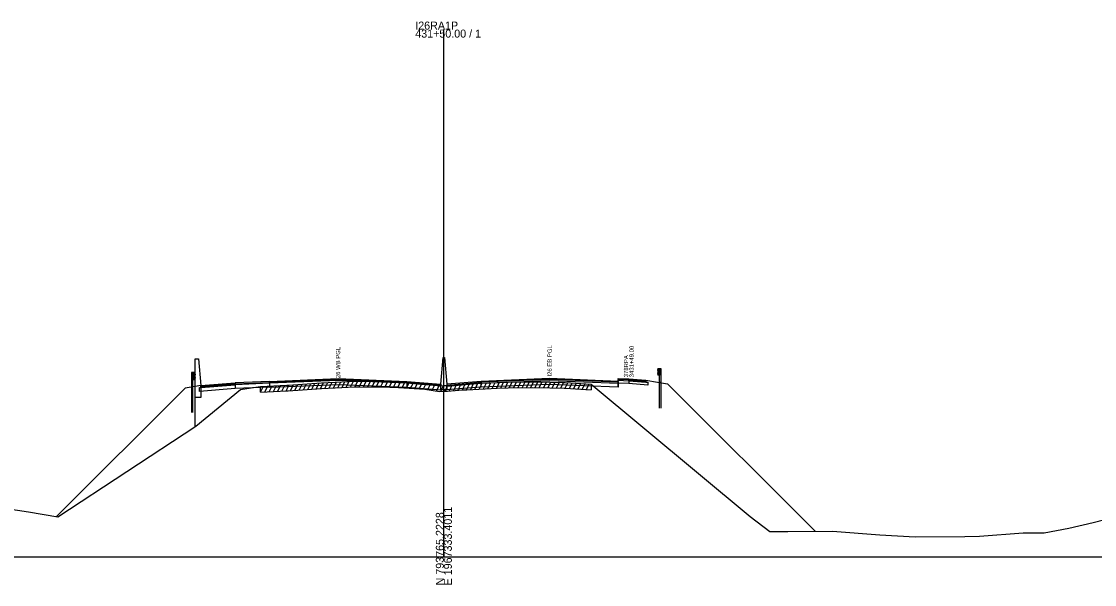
# Model space of a CAD drawing. Extents: x 1017 to 19997, y -1947 to 50737.
# Drawn here: x 16452.3 to 16827.6, y 31490.3 to 31687.2 of the extents above; entities that cross this region are included whole.
import ezdxf

# ---------------------------------------------------------------- set-up
doc = ezdxf.new("R2010")
doc.units = 0
for name, color, linetype in [('RD_GPK_XS_Cell', 7, 'Continuous'), ('RD_XS_Base', 7, 'Continuous'), ('RD_XS_ExGround', 7, 'Continuous'), ('RD_XS_ExPaveRet', 7, 'Continuous'), ('RD_XS_GR', 7, 'Continuous'), ('RD_XS_Greenside', 7, 'Continuous'), ('RD_XS_MedBWall', 7, 'Continuous'), ('RD_XS_Pave', 7, 'Continuous'), ('RD_XS_PaveOvlay', 7, 'Continuous'), ('RD_XS_TX_Notes', 7, 'Continuous')]:
    doc.layers.add(name, color=color, linetype=linetype)

msp = doc.modelspace()

# ---------------------------------------------------------------- linework, layer by layer
at = {"layer": 'RD_GPK_XS_Cell'}
for p, q in [((16600, 31500), (16600, 31684.34)), ((16000, 31500), (16600, 31500)), ((16600, 31500), (17200, 31500))]:
    msp.add_line(p, q, dxfattribs=at)
at = {"layer": 'RD_XS_Base'}
for points in [[(16660.95, 31560.71), (16660.95, 31561.71)], [(16664.69, 31561.56), (16664.69, 31560.56)], [(16664.69, 31561.56), (16670.69, 31561.09), (16671.39, 31561.03)], [(16671.39, 31561.03), (16671.39, 31560.03)], [(16514.5, 31559.19), (16515, 31559.23), (16527, 31560.18)], [(16514.5, 31557.85), (16514.5, 31559.19)], [(16527, 31558.84), (16514.5, 31557.85)], [(16527, 31560.18), (16527, 31558.84)], [(16539.05, 31559.32), (16527, 31558.84)], [(16539.05, 31560.66), (16539.05, 31559.32)], [(16539.05, 31559.32), (16563, 31560.29), (16587, 31559.33)], [(16599, 31559.72), (16587, 31560.67)], [(16587, 31560.67), (16587, 31559.33)], [(16587, 31559.33), (16599, 31558.38)], [(16599, 31558.38), (16599, 31559.72)], [(16601, 31558.38), (16601, 31559.72)], [(16613, 31559.33), (16601, 31558.38)], [(16613, 31559.33), (16613, 31560.67)], [(16660.95, 31559.33), (16637, 31560.29), (16613, 31559.33)], [(16664.69, 31560.56), (16660.95, 31560.71)], [(16660.95, 31559.33), (16660.95, 31560.67)], [(16661, 31559.33), (16660.95, 31559.33)], [(16661, 31560.67), (16661, 31559.33)], [(16671.39, 31560.03), (16664.69, 31560.56)]]:
    msp.add_lwpolyline(points, dxfattribs=at)
at = {"layer": 'RD_XS_ExGround'}
msp.add_lwpolyline([(16438.39, 31518.12), (16454.77, 31515.77), (16464.98, 31514.02), (16513.29, 31545.69), (16528.91, 31558.52), (16532.66, 31559.09), (16535.89, 31559.6), (16545.12, 31560.04), (16545.53, 31560.06), (16557.21, 31560.82), (16564.31, 31561.21), (16568.82, 31561.45), (16570.31, 31561.43), (16581.14, 31561.34), (16584.18, 31561.17), (16593.38, 31560.67), (16598.52, 31559.79), (16600, 31559.86), (16601.29, 31559.92), (16606.62, 31560.33), (16607.5, 31560.4), (16608.09, 31560.43), (16618.7, 31560.98), (16622.52, 31561.04), (16631.11, 31561.21), (16637.1, 31561.06), (16642.13, 31560.92), (16642.46, 31560.91), (16651.52, 31560.42), (16707.09, 31514.07), (16713.97, 31508.86), (16720.35, 31508.84), (16735.91, 31508.99), (16752.45, 31507.63), (16764.81, 31506.93), (16782.25, 31507.09), (16787.37, 31507.22), (16802.6, 31508.43), (16809.92, 31508.33), (16818.56, 31509.97), (16827.03, 31512.04), (16835.23, 31514.04)], dxfattribs=at)
at = {"layer": 'RD_XS_ExPaveRet'}
for p, q in [((16558.39, 31558.88), (16559.42, 31560.94)), ((16559.89, 31558.97), (16560.92, 31561.02)), ((16561.39, 31559.05), (16562.42, 31561.1)), ((16562.89, 31559.13), (16563.92, 31561.19)), ((16564.39, 31559.21), (16565.42, 31561.27)), ((16565.89, 31559.29), (16566.92, 31561.35)), ((16567.39, 31559.37), (16568.42, 31561.43)), ((16568.89, 31559.45), (16569.89, 31561.43)), ((16570.39, 31559.43), (16571.39, 31561.42)), ((16571.89, 31559.41), (16572.89, 31561.41)), ((16573.39, 31559.4), (16574.39, 31561.39)), ((16574.89, 31559.39), (16575.89, 31561.38)), ((16576.39, 31559.38), (16577.39, 31561.37)), ((16577.89, 31559.36), (16578.89, 31561.36)), ((16579.39, 31559.35), (16580.39, 31561.34)), ((16580.89, 31559.34), (16581.87, 31561.3)), ((16582.39, 31559.27), (16583.37, 31561.22)), ((16583.89, 31559.19), (16584.87, 31561.13)), ((16585.39, 31559.11), (16586.37, 31561.05)), ((16586.89, 31559.02), (16587.87, 31560.97)), ((16588.39, 31558.94), (16589.37, 31560.89)), ((16616.89, 31558.88), (16617.92, 31560.94)), ((16618.39, 31558.96), (16619.41, 31560.99)), ((16619.89, 31559), (16620.9, 31561.01)), ((16621.39, 31559.02), (16622.4, 31561.04)), ((16622.89, 31559.04), (16623.9, 31561.06)), ((16624.39, 31559.07), (16625.4, 31561.09)), ((16625.89, 31559.1), (16626.9, 31561.12)), ((16627.39, 31559.13), (16628.4, 31561.15)), ((16628.89, 31559.16), (16629.9, 31561.18)), ((16630.39, 31559.19), (16631.4, 31561.2)), ((16631.89, 31559.19), (16632.88, 31561.16)), ((16633.39, 31559.15), (16634.38, 31561.13)), ((16634.89, 31559.11), (16635.88, 31561.09)), ((16636.39, 31559.08), (16637.38, 31561.05)), ((16637.89, 31559.04), (16638.88, 31561.01)), ((16639.39, 31559), (16640.38, 31560.97)), ((16640.89, 31558.96), (16641.88, 31560.93)), ((16535.89, 31557.6), (16536.92, 31559.64)), ((16535.89, 31557.6), (16535.89, 31559.6)), ((16535.89, 31557.6), (16545.12, 31558.04)), ((16537.39, 31557.67), (16538.42, 31559.72)), ((16538.89, 31557.74), (16539.92, 31559.79)), ((16540.39, 31557.81), (16541.42, 31559.86)), ((16541.89, 31557.88), (16542.92, 31559.93)), ((16543.39, 31557.95), (16544.42, 31560)), ((16544.89, 31558.02), (16545.92, 31560.09)), ((16545.12, 31558.04), (16545.53, 31558.06)), ((16545.53, 31558.06), (16557.21, 31558.82)), ((16546.39, 31558.12), (16547.43, 31560.19)), ((16547.89, 31558.22), (16548.93, 31560.28)), ((16549.39, 31558.31), (16550.43, 31560.38)), ((16550.89, 31558.41), (16551.93, 31560.48)), ((16552.39, 31558.51), (16553.43, 31560.57)), ((16553.89, 31558.61), (16554.93, 31560.67)), ((16555.39, 31558.7), (16556.43, 31560.77)), ((16556.89, 31558.8), (16557.92, 31560.86)), ((16557.21, 31558.82), (16564.31, 31559.21)), ((16564.31, 31559.21), (16568.82, 31559.45)), ((16568.82, 31559.45), (16570.31, 31559.43)), ((16570.31, 31559.43), (16581.14, 31559.34)), ((16581.14, 31559.34), (16584.18, 31559.17)), ((16584.18, 31559.17), (16593.38, 31558.67)), ((16589.89, 31558.86), (16590.87, 31560.81)), ((16591.39, 31558.78), (16592.37, 31560.72)), ((16592.89, 31558.69), (16593.84, 31560.59)), ((16593.38, 31558.67), (16598.52, 31557.79)), ((16594.39, 31558.49), (16595.31, 31560.34)), ((16595.89, 31558.24), (16596.81, 31560.08)), ((16597.39, 31557.98), (16598.31, 31559.83)), ((16598.52, 31557.79), (16600, 31557.86)), ((16598.89, 31557.81), (16599.92, 31559.85)), ((16600, 31557.86), (16601.29, 31557.92)), ((16600.39, 31557.88), (16601.42, 31559.93)), ((16601.29, 31557.92), (16606.62, 31558.33)), ((16601.89, 31557.96), (16602.93, 31560.05)), ((16603.39, 31558.08), (16604.43, 31560.16)), ((16604.89, 31558.2), (16605.93, 31560.28)), ((16606.39, 31558.31), (16607.43, 31560.39)), ((16606.62, 31558.33), (16607.5, 31558.4)), ((16607.5, 31558.4), (16608.09, 31558.43)), ((16607.89, 31558.42), (16608.92, 31560.47)), ((16608.09, 31558.43), (16618.7, 31558.98)), ((16609.39, 31558.5), (16610.42, 31560.55)), ((16610.89, 31558.58), (16611.92, 31560.63)), ((16612.39, 31558.65), (16613.42, 31560.71)), ((16613.89, 31558.73), (16614.92, 31560.78)), ((16615.39, 31558.81), (16616.42, 31560.86)), ((16618.7, 31558.98), (16622.52, 31559.04)), ((16622.52, 31559.04), (16631.11, 31559.21)), ((16631.11, 31559.21), (16637.1, 31559.06)), ((16637.1, 31559.06), (16642.13, 31558.92)), ((16642.13, 31558.92), (16642.46, 31558.91)), ((16642.39, 31558.91), (16643.37, 31560.86)), ((16642.46, 31558.91), (16651.52, 31558.42)), ((16643.89, 31558.83), (16644.87, 31560.78)), ((16645.39, 31558.75), (16646.37, 31560.7)), ((16646.89, 31558.67), (16647.87, 31560.62)), ((16648.39, 31558.59), (16649.37, 31560.54)), ((16649.89, 31558.51), (16650.87, 31560.45)), ((16651.52, 31560.42), (16651.52, 31558.42))]:
    msp.add_line(p, q, dxfattribs=at)
at = {"layer": 'RD_XS_GR'}
for points in [[(16674.93, 31565.9), (16674.69, 31565.3)], [(16674.69, 31565.3), (16674.92, 31564.7)], [(16674.92, 31564.7), (16674.69, 31564.13)], [(16674.93, 31565.9), (16675.42, 31565.9)], [(16674.93, 31563.53), (16674.93, 31565.9)], [(16675.42, 31565.9), (16675.91, 31565.9)], [(16675.42, 31560.97), (16675.42, 31565.9)], [(16675.42, 31565.9), (16675.42, 31563.53)], [(16675.91, 31565.9), (16675.91, 31560.9)], [(16512.27, 31564.39), (16511.77, 31564.39)], [(16511.77, 31564.39), (16511.77, 31559.38)], [(16512.27, 31559.46), (16512.27, 31564.39)], [(16512.76, 31564.39), (16512.27, 31564.39)], [(16512.27, 31564.39), (16512.27, 31562.02)], [(16512.27, 31562.02), (16512.76, 31562.02)], [(16512.76, 31564.39), (16513, 31563.79)], [(16512.76, 31562.02), (16512.76, 31564.39)], [(16513, 31562.62), (16512.76, 31562.02)], [(16513, 31563.79), (16512.77, 31563.19)], [(16512.77, 31563.19), (16513, 31562.62)], [(16674.69, 31564.13), (16674.93, 31563.53)], [(16675.42, 31563.53), (16674.93, 31563.53)], [(16675.91, 31560.9), (16675.42, 31560.97)], [(16675.42, 31551.97), (16675.42, 31560.97)], [(16675.91, 31560.9), (16675.91, 31551.98)], [(16512.27, 31559.46), (16511.77, 31559.38)], [(16511.77, 31559.38), (16511.77, 31550.46)], [(16512.27, 31550.46), (16512.27, 31559.46)]]:
    msp.add_lwpolyline(points, dxfattribs=at)
at = {"layer": 'RD_XS_Greenside'}
for points in [[(16670.69, 31561.72), (16674.69, 31561.09)], [(16674.69, 31561.09), (16678.19, 31560.54), (16729.9, 31508.92)], [(16513, 31559.58), (16509.5, 31559.02), (16464.57, 31514.09)], [(16515, 31559.9), (16513, 31559.58)]]:
    msp.add_lwpolyline(points, dxfattribs=at)
at = {"layer": 'RD_XS_MedBWall'}
msp.add_line((16513, 31545.5), (16513, 31555.76), dxfattribs=at)
for points in [[(16513, 31555.76), (16513, 31569.24)], [(16513, 31569.24), (16514.25, 31569.24), (16515, 31559.9)], [(16599, 31560.38), (16599.75, 31569.72)], [(16599.75, 31569.72), (16600.25, 31569.72), (16601, 31560.38)], [(16515, 31559.9), (16515, 31555.76)], [(16599, 31558.38), (16599, 31559.72), (16599, 31560.38)], [(16601, 31558.38), (16599, 31558.38)], [(16601, 31560.38), (16601, 31559.72), (16601, 31558.38)], [(16515, 31555.76), (16513, 31555.76)]]:
    msp.add_lwpolyline(points, dxfattribs=at)
at = {"layer": 'RD_XS_Pave'}
for points in [[(16527, 31560.52), (16539.05, 31561)], [(16587, 31560.67), (16563, 31561.63), (16539.05, 31560.66)], [(16539.05, 31561), (16539.05, 31560.66)], [(16587, 31561.01), (16587, 31560.67)], [(16587, 31561.01), (16599, 31560.06)], [(16660.95, 31561.01), (16637, 31561.97), (16613, 31561.01)], [(16613, 31560.67), (16637, 31561.63), (16660.95, 31560.67)], [(16613, 31561.01), (16613, 31560.67)], [(16664.69, 31561.88), (16660.95, 31562.02)], [(16660.95, 31562.02), (16660.95, 31561.71)], [(16660.95, 31561.71), (16664.69, 31561.56)], [(16660.95, 31561.01), (16661, 31561.01)], [(16660.95, 31560.67), (16660.95, 31561.01)], [(16661, 31561.01), (16661, 31560.67)], [(16664.69, 31561.56), (16664.69, 31561.88)], [(16664.69, 31561.88), (16670.69, 31561.41)], [(16670.69, 31561.09), (16664.69, 31561.56)], [(16670.69, 31561.41), (16670.69, 31561.09)], [(16527, 31560.18), (16515, 31559.23)], [(16515, 31559.23), (16515, 31559.57)], [(16539.05, 31560.66), (16527, 31560.18)], [(16527, 31560.18), (16527, 31560.52)], [(16599, 31560.06), (16599, 31559.72)], [(16601, 31559.72), (16613, 31560.67)], [(16601, 31560.06), (16601, 31559.72)], [(16661, 31560.67), (16660.95, 31560.67)]]:
    msp.add_lwpolyline(points, dxfattribs=at)
at = {"layer": 'RD_XS_PaveOvlay'}
for points in [[(16539.05, 31561.34), (16527, 31560.86)], [(16539.05, 31561.34), (16563, 31562.3), (16587, 31561.34)], [(16587, 31561.01), (16563, 31561.97), (16539.05, 31561)], [(16539.05, 31561), (16539.05, 31561.34)], [(16587, 31561.34), (16587, 31561.01)], [(16587, 31561.34), (16599, 31560.38)], [(16613, 31561.34), (16601, 31560.38)], [(16601, 31560.06), (16613, 31561.01)], [(16660.95, 31561.34), (16637, 31562.3), (16613, 31561.34)], [(16613, 31561.01), (16613, 31561.34)], [(16660.95, 31562.34), (16664.69, 31562.2)], [(16660.95, 31562.02), (16660.95, 31562.34)], [(16660.95, 31561.34), (16661, 31561.34)], [(16660.95, 31561.01), (16660.95, 31561.34)], [(16661, 31561.34), (16661, 31561.01)], [(16664.69, 31562.2), (16664.69, 31561.88)], [(16664.69, 31562.2), (16670.69, 31561.72)], [(16670.69, 31561.72), (16670.69, 31561.41)], [(16515, 31559.9), (16527, 31560.86)], [(16527, 31560.52), (16515, 31559.57)], [(16515, 31559.57), (16515, 31559.9)], [(16527, 31560.86), (16527, 31560.52)], [(16599, 31560.38), (16599, 31560.06)], [(16601, 31560.38), (16601, 31560.06)]]:
    msp.add_lwpolyline(points, dxfattribs=at)

# ---------------------------------------------------------------- texts
at = {"layer": 'RD_GPK_XS_Cell'}
for s, p in [('I26RA1P', (16590, 31684.34)), ('431+50.00 / 1', (16590, 31681.54))]:
    msp.add_text(s, height=2.8, dxfattribs=at).set_placement(p)
for s, p in [('E 1967333.4011', (16602.8, 31490)), ('N 793765.2228', (16600, 31490))]:
    msp.add_text(s, height=2.8, rotation=90, dxfattribs=at).set_placement(p)
at = {"layer": 'RD_XS_TX_Notes'}
for s, p in [('I26 WB PGL', (16563.75, 31561.9)), ('I26 EB PGL', (16637.75, 31563.03)), (' 3431+49.00', (16666.41, 31562.2)), (' 378RPA', (16664.46, 31562.2))]:
    msp.add_text(s, height=1.5, rotation=90, dxfattribs=at).set_placement(p)

doc.saveas('drawing.dxf')
